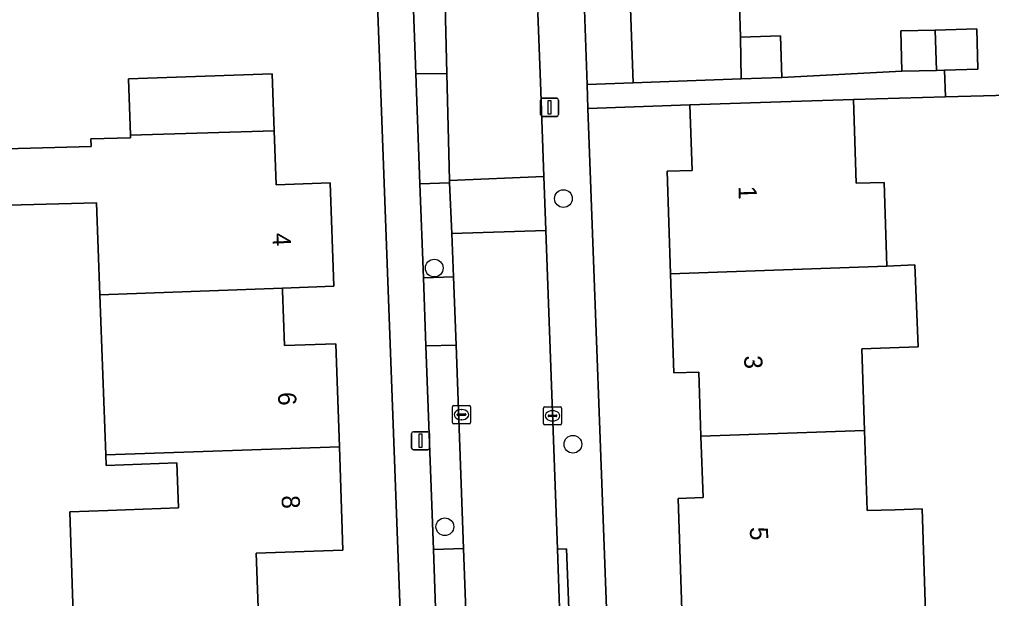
# Model space of a CAD drawing. Extents: x 161084 to 161928, y 385354 to 386522.
# Drawn here: x 161611.5 to 161665, y 386417 to 386448.9 of the extents above; entities that cross this region are included whole.
import ezdxf

# ---------------------------------------------------------------- set-up
doc = ezdxf.new("R2010")
doc.units = 0
for name, color, linetype in [('IMGEO_Boom', 7, 'Continuous'), ('IMGEO_Erf', 7, 'Continuous'), ('IMGEO_Kolk', 7, 'Continuous'), ('IMGEO_Lichtmast', 7, 'Continuous'), ('IMGEO_Muur', 7, 'Continuous'), ('IMGEO_Pand', 7, 'Continuous'), ('IMGEO_Pand_nummerreeks', 7, 'Continuous'), ('IMGEO_Parkeervlak_open', 7, 'Continuous'), ('IMGEO_Rijbaan_lokaal_open', 7, 'Continuous'), ('IMGEO_Voetpad_open', 7, 'Continuous')]:
    doc.layers.add(name, color=color, linetype=linetype)

msp = doc.modelspace()

# ---------------------------------------------------------------- linework, layer by layer
at = {"layer": 'IMGEO_Boom'}
for centre in [(161641.452, 386439.067), (161634.333, 386435.237), (161641.975, 386425.529), (161634.919, 386420.987)]:
    msp.add_circle(centre, 0.489, dxfattribs=at)
at = {"layer": 'IMGEO_Erf'}
for points in [[(161688.263, 386475.605), (161641.753, 386473.951), (161642.175, 386461.552), (161642.607, 386449.46), (161642.758, 386445.354), (161645.296, 386445.454), (161645.153, 386449.549), (161651.15, 386449.759), (161651.213, 386447.961), (161653.412, 386448.038), (161653.493, 386445.74), (161660.099, 386446.082), (161660.04, 386448.304), (161661.938, 386448.354), (161664.239, 386448.416), (161664.298, 386446.195), (161662.456, 386446.146), (161662.503, 386444.665), (161667.374, 386444.796)], [(161723.108, 386446.662), (161703.896, 386446.093), (161687.826, 386445.493), (161672.67, 386444.905), (161667.374, 386444.796), (161662.503, 386444.665), (161657.434, 386444.528), (161657.587, 386439.911), (161659.131, 386439.962), (161659.284, 386435.346), (161660.816, 386435.409), (161661.003, 386430.903), (161659.434, 386430.838), (161657.893, 386430.787), (161658.042, 386426.285), (161658.189, 386421.872), (161659.732, 386421.924), (161661.217, 386421.974), (161661.409, 386416.265)], [(161609.383, 386441.768), (161615.426, 386441.932), (161615.412, 386442.357), (161617.604, 386442.416), (161617.599, 386442.557), (161617.486, 386445.66), (161625.411, 386445.94), (161625.52, 386442.808), (161625.624, 386439.823), (161628.602, 386439.926), (161628.799, 386434.239), (161625.977, 386434.136), (161625.976, 386433.98), (161626.08, 386430.971), (161628.91, 386431.069), (161629.108, 386425.385), (161629.306, 386419.703), (161624.519, 386419.533), (161624.625, 386416.537)], [(161647.995, 386415.832), (161647.773, 386422.544), (161649.146, 386422.589), (161649.033, 386425.985), (161648.916, 386429.501), (161647.544, 386429.457), (161647.363, 386434.926), (161647.175, 386440.576), (161648.548, 386440.622), (161648.429, 386444.228), (161642.807, 386444.027), (161643.913, 386414.021)], [(161614.44, 386416.175), (161614.243, 386421.814), (161616.342, 386421.887), (161620.239, 386422.022), (161620.152, 386424.499), (161616.252, 386424.356), (161616.23, 386424.943), (161615.907, 386433.77), (161615.721, 386438.836), (161609.468, 386438.665)]]:
    msp.add_lwpolyline(points, dxfattribs=at)
msp.add_lwpolyline([(161631.468, 386442.867), (161630.642, 386465.121), (161630.394, 386473.506), (161567.522, 386471.288), (161567.994, 386457.272), (161568.518, 386442.6), (161570.26, 386393.761), (161572.389, 386335.756), (161635.223, 386338.014), (161632.968, 386402.53)], close=True, dxfattribs=at)
at = {"layer": 'IMGEO_Kolk'}
for p, q in [((161635.335, 386426.735), (161635.335, 386427.587)), ((161635.41, 386427.661), (161636.262, 386427.661)), ((161635.823, 386427.441), (161635.848, 386427.441)), ((161636.336, 386427.587), (161636.336, 386426.735)), ((161640.353, 386426.672), (161640.353, 386427.524)), ((161640.428, 386427.598), (161641.28, 386427.598)), ((161640.841, 386427.378), (161640.866, 386427.378)), ((161641.354, 386427.524), (161641.354, 386426.672)), ((161635.594, 386427.155), (161635.594, 386427.167)), ((161636.032, 386427.118), (161635.634, 386427.118)), ((161635.637, 386427.204), (161636.035, 386427.204)), ((161635.846, 386426.881), (161635.821, 386426.881)), ((161636.078, 386427.167), (161636.078, 386427.155)), ((161640.612, 386427.092), (161640.612, 386427.104)), ((161641.05, 386427.055), (161640.652, 386427.055)), ((161640.655, 386427.141), (161641.053, 386427.141)), ((161641.096, 386427.104), (161641.096, 386427.092)), ((161636.262, 386426.661), (161635.41, 386426.661)), ((161641.28, 386426.598), (161640.428, 386426.598)), ((161640.864, 386426.818), (161640.839, 386426.818))]:
    msp.add_line(p, q, dxfattribs=at)
for points in [[(161635.335, 386426.735), (161635.335, 386427.587)], [(161635.41, 386427.661), (161636.262, 386427.661)], [(161636.336, 386427.587), (161636.336, 386426.735)], [(161640.353, 386426.672), (161640.353, 386427.524)], [(161640.428, 386427.598), (161641.28, 386427.598)], [(161641.354, 386427.524), (161641.354, 386426.672)], [(161636.262, 386426.661), (161635.41, 386426.661)], [(161641.28, 386426.598), (161640.428, 386426.598)]]:
    msp.add_lwpolyline(points, dxfattribs=at)
for centre, radius, start, end in [((161635.412, 386427.585), 0.0765, 91.552, 178.448), ((161635.412, 386427.585), 0.0765, 91.552, 178.448), ((161636.26, 386427.585), 0.0765, 1.552, 88.448), ((161636.26, 386427.585), 0.0765, 1.552, 88.448), ((161640.43, 386427.522), 0.0765, 91.552, 178.448), ((161640.43, 386427.522), 0.0765, 91.552, 178.448), ((161641.278, 386427.522), 0.0765, 1.552, 88.448), ((161641.278, 386427.522), 0.0765, 1.552, 88.448), ((161635.634, 386427.164), 0.0403, 85.8775, 175.7526), ((161635.631, 386427.154), 0.0366, 178.938, 274.7102), ((161636.035, 386427.161), 0.043, 264.8664, 352.4533), ((161636.039, 386427.166), 0.0386, 1.7309, 96.639), ((161640.652, 386427.101), 0.0403, 85.8775, 175.7526), ((161640.649, 386427.091), 0.0366, 178.938, 274.7102), ((161641.053, 386427.098), 0.043, 264.8664, 352.4533), ((161641.057, 386427.103), 0.0386, 1.7309, 96.639), ((161635.412, 386426.737), 0.0765, 181.552, 268.448), ((161635.412, 386426.737), 0.0765, 181.552, 268.448), ((161636.26, 386426.737), 0.0765, 271.552, 358.448), ((161636.26, 386426.737), 0.0765, 271.552, 358.448), ((161640.43, 386426.674), 0.0765, 181.552, 268.448), ((161640.43, 386426.674), 0.0765, 181.552, 268.448), ((161641.278, 386426.674), 0.0765, 271.552, 358.448), ((161641.278, 386426.674), 0.0765, 271.552, 358.448)]:
    msp.add_arc(centre, radius, start, end, dxfattribs=at)
for centre, major_axis, ratio, start_param, end_param in [((161635.822, 386427.161), (-0.387, 0.002), 0.722429, 4.712389, 7.853982), ((161635.847, 386427.161), (-0.39, 0.002), 0.717154, 1.570796, 4.712389), ((161640.84, 386427.098), (-0.387, 0.002), 0.722429, 4.712389, 7.853982), ((161640.865, 386427.098), (-0.39, 0.002), 0.717154, 1.570796, 4.712389)]:
    msp.add_ellipse(centre, major_axis=major_axis, ratio=ratio, start_param=start_param, end_param=end_param, dxfattribs=at)
at = {"layer": 'IMGEO_Lichtmast'}
for p, q in [((161640.294, 386444.592), (161641.084, 386444.592)), ((161641.084, 386444.592), (161640.294, 386444.592)), ((161640.194, 386443.692), (161640.194, 386444.492)), ((161640.194, 386444.492), (161640.194, 386443.692)), ((161641.184, 386444.492), (161641.184, 386443.692)), ((161641.184, 386443.692), (161641.184, 386444.492)), ((161641.084, 386443.592), (161640.294, 386443.592)), ((161640.294, 386443.592), (161641.084, 386443.592)), ((161633.087, 386425.324), (161633.087, 386426.124)), ((161633.087, 386426.124), (161633.087, 386425.324)), ((161633.187, 386426.224), (161633.977, 386426.224)), ((161633.977, 386426.224), (161633.187, 386426.224)), ((161634.077, 386426.124), (161634.077, 386425.324)), ((161634.077, 386425.324), (161634.077, 386426.124)), ((161633.977, 386425.224), (161633.187, 386425.224)), ((161633.187, 386425.224), (161633.977, 386425.224))]:
    msp.add_line(p, q, dxfattribs=at)
for points in [[(161640.614, 386444.467), (161640.764, 386444.467), (161640.764, 386443.717), (161640.614, 386443.717), (161640.614, 386444.467)], [(161633.507, 386426.099), (161633.657, 386426.099), (161633.657, 386425.349), (161633.507, 386425.349), (161633.507, 386426.099)]]:
    msp.add_lwpolyline(points, dxfattribs=at)
for centre, start, end in [((161640.294, 386444.492), 90, 180), ((161640.294, 386444.492), 90, 180), ((161641.084, 386444.492), 0, 90), ((161641.084, 386444.492), 360, 90), ((161640.294, 386443.692), 180, 270), ((161640.294, 386443.692), 180, 270), ((161641.084, 386443.692), 270, 0), ((161641.084, 386443.692), 270, 0), ((161633.187, 386426.124), 90, 180), ((161633.187, 386426.124), 90, 180), ((161633.977, 386426.124), 0, 90), ((161633.977, 386426.124), 360, 90), ((161633.187, 386425.324), 180, 270), ((161633.187, 386425.324), 180, 270), ((161633.977, 386425.324), 270, 0), ((161633.977, 386425.324), 270, 0)]:
    msp.add_arc(centre, 0.1, start, end, dxfattribs=at)
at = {"layer": 'IMGEO_Muur'}
msp.add_lwpolyline([(161630.642, 386465.121), (161631.468, 386442.867)], dxfattribs=at)
at = {"layer": 'IMGEO_Pand'}
for points in [[(161651.213, 386447.961), (161651.15, 386449.759), (161645.153, 386449.549), (161645.296, 386445.454), (161651.245, 386445.662)], [(161660.04, 386448.304), (161660.099, 386446.082), (161662.008, 386446.134), (161661.938, 386448.354)], [(161664.239, 386448.416), (161661.938, 386448.354), (161662.008, 386446.134), (161662.456, 386446.146), (161664.298, 386446.195)], [(161651.245, 386445.662), (161653.493, 386445.74), (161653.412, 386448.038), (161651.213, 386447.961)], [(161625.411, 386445.94), (161617.486, 386445.66), (161617.599, 386442.557), (161625.52, 386442.808)], [(161659.284, 386435.346), (161659.131, 386439.962), (161657.587, 386439.911), (161657.434, 386444.528), (161653.427, 386444.395), (161648.429, 386444.228), (161648.548, 386440.622), (161647.175, 386440.576), (161647.363, 386434.926)], [(161628.602, 386439.926), (161625.624, 386439.823), (161625.52, 386442.808), (161617.599, 386442.557), (161617.604, 386442.416), (161615.412, 386442.357), (161615.426, 386441.932), (161609.383, 386441.768), (161601.73, 386441.559), (161601.81, 386438.628), (161609.463, 386438.836), (161609.468, 386438.665), (161615.721, 386438.836), (161615.907, 386433.77), (161625.977, 386434.136), (161628.799, 386434.239)], [(161659.434, 386430.838), (161661.003, 386430.903), (161660.816, 386435.409), (161659.284, 386435.346), (161647.363, 386434.926), (161647.544, 386429.457), (161648.916, 386429.501), (161649.033, 386425.985), (161658.042, 386426.285), (161657.893, 386430.787)], [(161625.977, 386434.136), (161615.907, 386433.77), (161616.23, 386424.943), (161629.108, 386425.385), (161628.91, 386431.069), (161626.08, 386430.971), (161625.976, 386433.98)], [(161659.922, 386416.215), (161661.409, 386416.265), (161661.217, 386421.974), (161659.732, 386421.924), (161658.189, 386421.872), (161658.042, 386426.285), (161649.033, 386425.985), (161649.146, 386422.589), (161647.773, 386422.544), (161647.995, 386415.832)], [(161614.243, 386421.814), (161614.44, 386416.175), (161616.539, 386416.248), (161624.625, 386416.537), (161624.519, 386419.533), (161629.306, 386419.703), (161629.108, 386425.385), (161616.23, 386424.943), (161616.252, 386424.356), (161620.152, 386424.499), (161620.239, 386422.022), (161616.342, 386421.887)]]:
    msp.add_lwpolyline(points, close=True, dxfattribs=at)
at = {"layer": 'IMGEO_Parkeervlak_open'}
msp.add_lwpolyline([(161632.938, 386456.517), (161633.325, 386445.943), (161635.024, 386445.959), (161634.765, 386456.518)], dxfattribs=at)
for points in [[(161635.175, 386439.926), (161633.547, 386439.878), (161633.737, 386434.707), (161635.397, 386434.75), (161635.308, 386437.139)], [(161635.538, 386430.994), (161633.874, 386430.947), (161634.285, 386419.739), (161635.956, 386419.79)]]:
    msp.add_lwpolyline(points, close=True, dxfattribs=at)
at = {"layer": 'IMGEO_Rijbaan_lokaal_open'}
msp.add_lwpolyline([(161634.765, 386456.518), (161635.024, 386445.959), (161635.168, 386440.057), (161640.377, 386440.284), (161640.189, 386445.485), (161640.051, 386449.291)], dxfattribs=at)
for points in [[(161635.024, 386445.959), (161633.325, 386445.943), (161633.547, 386439.878), (161635.175, 386439.926), (161635.168, 386440.057)], [(161640.377, 386440.284), (161635.168, 386440.057), (161635.175, 386439.926), (161635.308, 386437.139), (161640.484, 386437.312), (161640.465, 386437.848)], [(161641.307, 386414.281), (161641.307, 386414.549), (161641.256, 386415.971), (161641.119, 386419.754), (161640.684, 386431.778), (161640.484, 386437.312), (161635.308, 386437.139), (161635.397, 386434.75), (161635.538, 386430.994), (161635.956, 386419.79), (161636.176, 386413.896), (161636.593, 386402.745), (161636.601, 386402.53), (161636.842, 386396.506), (161637.294, 386385.2), (161637.537, 386379.108), (161637.639, 386376.563), (161642.661, 386376.76), (161642.573, 386379.352), (161642.442, 386383.147), (161642.247, 386388.797), (161642.117, 386392.566), (161641.915, 386398.407), (161641.783, 386402.226)], [(161635.397, 386434.75), (161633.737, 386434.707), (161633.874, 386430.947), (161635.538, 386430.994)], [(161635.956, 386419.79), (161634.285, 386419.739), (161634.501, 386413.835), (161636.176, 386413.896)]]:
    msp.add_lwpolyline(points, close=True, dxfattribs=at)
at = {"layer": 'IMGEO_Voetpad_open'}
for points in [[(161643.913, 386414.021), (161642.807, 386444.027), (161642.758, 386445.354), (161642.607, 386449.46), (161642.175, 386461.552), (161641.753, 386473.951), (161639.601, 386474.115), (161639.461, 386473.772), (161639.352, 386473.418), (161639.275, 386473.056), (161639.231, 386472.688), (161639.22, 386472.318), (161639.221, 386472.259), (161639.768, 386456.963), (161639.971, 386451.501), (161640.051, 386449.291), (161640.189, 386445.485), (161640.377, 386440.284), (161640.465, 386437.848), (161640.484, 386437.312), (161640.684, 386431.778), (161641.119, 386419.754), (161641.624, 386419.773), (161641.77, 386415.991)], [(161630.642, 386465.121), (161631.468, 386442.867), (161632.968, 386402.53)], [(161634.501, 386413.835), (161634.285, 386419.739), (161633.874, 386430.947), (161633.737, 386434.707), (161633.547, 386439.878), (161633.325, 386445.943), (161632.938, 386456.517)]]:
    msp.add_lwpolyline(points, dxfattribs=at)
for points in [[(161662.456, 386446.146), (161662.008, 386446.134), (161660.099, 386446.082), (161653.493, 386445.74), (161651.245, 386445.662), (161645.296, 386445.454), (161642.758, 386445.354), (161642.807, 386444.027), (161648.429, 386444.228), (161653.427, 386444.395), (161657.434, 386444.528), (161662.503, 386444.665)], [(161641.256, 386415.971), (161641.77, 386415.991), (161641.624, 386419.773), (161641.119, 386419.754)]]:
    msp.add_lwpolyline(points, close=True, dxfattribs=at)

# ---------------------------------------------------------------- texts
at = {"layer": 'IMGEO_Pand_nummerreeks'}
for s, rotation, p in [('1', 271.8997, (161651.099, 386439.748)), ('4', 271.988, (161625.416, 386437.164)), ('3', 271.8997, (161651.41, 386430.411)), ('6', 271.9937, (161625.722, 386428.389)), ('8', 271.9954, (161625.919, 386422.702)), ('5', 271.8997, (161651.723, 386420.961))]:
    msp.add_text(s, height=1, rotation=rotation, dxfattribs=at).set_placement(p)

doc.saveas('drawing.dxf')
